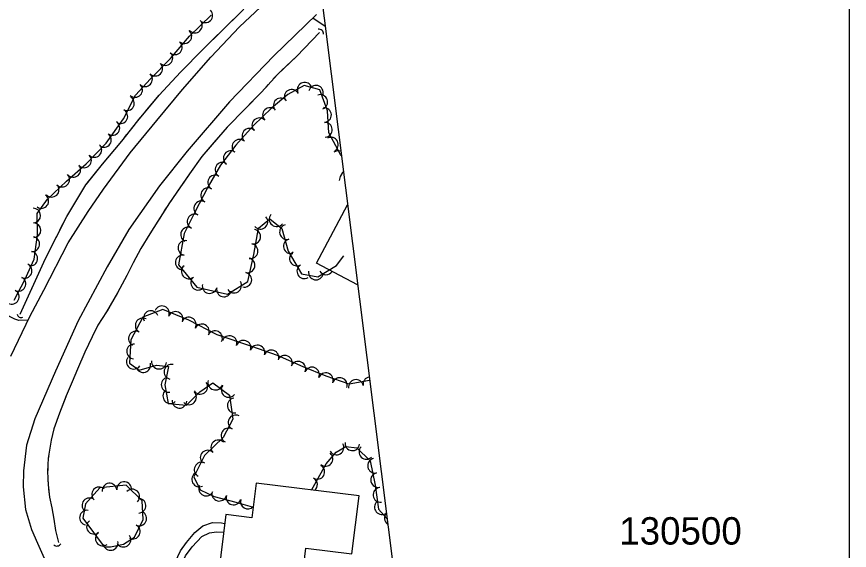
# Model space of a CAD drawing. Extents: x 353423 to 364002, y 127000 to 201942.
# Drawn here: x 363044.9 to 363500, y 130500.6 to 130792.5 of the extents above; entities that cross this region are included whole.
import ezdxf

# ---------------------------------------------------------------- set-up
doc = ezdxf.new("R2010")
doc.units = 0
for name, color, linetype in [('E_DTM_SlopeBottom', 7, 'Continuous'), ('E_DTM_SlopeTop', 7, 'Continuous'), ('E_FEN_Generic', 7, 'Continuous'), ('E_LAND_TreeLine', 7, 'Continuous'), ('E_MISCPROP', 7, 'Continuous'), ('E_RDWY_Gravel', 7, 'Continuous'), ('E_STRUCT_WingWall', 7, 'Continuous'), ('E_WTR_FlowLine', 7, 'Continuous')]:
    doc.layers.add(name, color=color, linetype=linetype)

msp = doc.modelspace()

# ---------------------------------------------------------------- linework, layer by layer
at = {"layer": 'E_DTM_SlopeBottom'}
for centre, radius, start, end in [((363210.04, 130783.21), 2.48, 353.1139, 99.3535), ((363047.3, 130630.08), 2.16, 189.0614, 295.301), ((363066.92, 130505.32), 2.35, 224.2143, 330.4538)]:
    msp.add_arc(centre, radius, start, end, dxfattribs=at)
at = {"layer": 'E_DTM_SlopeTop'}
for points in [[(363041.64, 130606.77), (363052.07, 130628.6), (363059.75, 130642.87), (363073.09, 130668.79), (363083.92, 130685.9), (363092.37, 130698.11), (363106.96, 130717.97), (363121.47, 130735.78), (363135.53, 130752.74), (363150.94, 130770.34), (363166.68, 130786.93), (363186.78, 130805.97)], [(363041.64, 130606.77), (363052.07, 130628.6), (363059.75, 130642.87), (363073.09, 130668.79), (363083.92, 130685.9), (363092.37, 130698.11), (363106.96, 130717.97), (363121.47, 130735.78), (363135.53, 130752.74), (363150.94, 130770.34), (363166.68, 130786.93), (363186.78, 130805.97)], [(363208.73, 130793.66), (363185.45, 130771.16), (363161.25, 130745.95), (363138.07, 130719.01), (363122.92, 130699.93), (363106.17, 130676.06), (363094.41, 130655.65), (363078.53, 130626.07), (363066.05, 130598.66), (363054.78, 130572.46), (363050.25, 130558.13), (363048.67, 130544.13), (363048.46, 130535.41), (363049.77, 130522.92), (363052.94, 130511.94), (363056.16, 130504.49), (363059.89, 130496.24)], [(363208.73, 130793.66), (363185.45, 130771.16), (363161.25, 130745.95), (363138.07, 130719.01), (363122.92, 130699.93), (363106.17, 130676.06), (363094.41, 130655.65), (363078.53, 130626.07), (363066.05, 130598.66), (363054.78, 130572.46), (363050.25, 130558.13), (363048.67, 130544.13), (363048.46, 130535.41), (363049.77, 130522.92), (363052.94, 130511.94), (363056.16, 130504.49), (363059.89, 130496.24)]]:
    msp.add_lwpolyline(points, dxfattribs=at)
at = {"layer": 'E_FEN_Generic'}
for points in [[(363043.58, 130637.39), (363049.34, 130648.62), (363054.39, 130659.83), (363056.25, 130673.18), (363056.01, 130684.84), (363061.69, 130692.75), (363072.02, 130702.61), (363082.78, 130711.97), (363093.83, 130723.24), (363103.18, 130736.63), (363109.77, 130749.51), (363118.09, 130758.5), (363128.92, 130769.7), (363139.28, 130781.82), (363151.12, 130793.38)], [(363222.32, 130716.58), (363221.91, 130717.1), (363215.53, 130729), (363214.83, 130740.92), (363210.65, 130752.51), (363202.05, 130754.81), (363192.99, 130749.88), (363184.24, 130742.54), (363174.32, 130732.94), (363164.64, 130722.31), (363156.35, 130711.25), (363149.6, 130699.56), (363142.14, 130685.24), (363136.44, 130673.84), (363133.26, 130656.71), (363143.32, 130644.62), (363160.18, 130640.69), (363171.25, 130647.69), (363174.48, 130662.38), (363177.12, 130676.81), (363183.24, 130681.97), (363189.88, 130676.69), (363193.27, 130664.24), (363200.47, 130651.88), (363209.53, 130650.24), (363219.69, 130656.37), (363223.76, 130661.76)], [(363237.78, 130593.5), (363226.54, 130591.42), (363214.06, 130595.82), (363201.52, 130601.04), (363187.52, 130607.17), (363173.35, 130612.17), (363154.38, 130618.44), (363138.95, 130626.46), (363124.69, 130632.33), (363113.74, 130628.18), (363107.32, 130615.78), (363106.52, 130602.9), (363111.85, 130599.09), (363121.25, 130601.85), (363127.94, 130601.17), (363125.79, 130591.13), (363127.66, 130580.84), (363137.77, 130580.02), (363144.97, 130587.37), (363152.03, 130592.25), (363161.11, 130585.42), (363163.02, 130572.32), (363157.72, 130562.38), (363147.48, 130552.53), (363141.62, 130540.79), (363145.14, 130533.62), (363152.9, 130530.13), (363164.69, 130526.99), (363173.6, 130524.47), (363174.11, 130524.43)], [(363205.99, 130533.58), (363207.8, 130536.8), (363214.1, 130547.92), (363219.54, 130554.32), (363224.73, 130557.46), (363230.77, 130556.75), (363238.02, 130549.54), (363240.89, 130536.22), (363242.64, 130523.12), (363247.26, 130518.1)], [(363092.67, 130502.61), (363096.12, 130502.48), (363103.29, 130504.02), (363109.24, 130507.87), (363113.92, 130517.51), (363113.41, 130527.68), (363104.65, 130536.33), (363090.31, 130534.82), (363082.53, 130526.03), (363081.06, 130518.12), (363092.67, 130502.61)]]:
    msp.add_lwpolyline(points, dxfattribs=at)
for centre, radius, start, end in [((363147.99, 130793.24), 4, 224.3024, 44.2871), ((363142.27, 130787.66), 4, 224.3024, 44.2871), ((363136.53, 130781.82), 4, 229.4901, 49.4748), ((363131.34, 130775.75), 4, 229.4901, 49.4748), ((363126.14, 130769.84), 4, 225.9569, 45.9416), ((363120.58, 130764.09), 4, 225.9569, 45.9416), ((363115.03, 130758.28), 4, 227.2314, 47.216), ((363202.29, 130752.54), 4.03, 28.5601, 208.5447), ((363109.6, 130752.41), 4, 227.2314, 47.216), ((363195.21, 130748.68), 4.03, 28.5601, 208.5447), ((363208.44, 130750.92), 4.03, 345.058, 165.0427), ((363105.18, 130745.13), 4, 242.9184, 62.9031), ((363189.22, 130743.97), 4.03, 39.9964, 219.9811), ((363210.82, 130745.83), 4.03, 289.8594, 109.844), ((363183.32, 130738.71), 4.03, 44.0748, 224.0595), ((363212.85, 130738.72), 4.03, 273.3516, 93.3362), ((363101.54, 130738.01), 4, 242.9184, 62.9031), ((363097.17, 130731.67), 4, 235.0892, 55.0739), ((363177.52, 130733.11), 4.03, 44.0748, 224.0595), ((363213.32, 130730.67), 4.03, 273.3516, 93.3362), ((363092.59, 130725.11), 4, 235.0892, 55.0739), ((363172.08, 130727.35), 4.03, 47.6669, 227.6516), ((363166.65, 130721.39), 4.03, 47.6669, 227.6516), ((363216.63, 130722.48), 4.03, 298.1822, 118.1669), ((363087.32, 130719.59), 4, 225.5467, 45.5313), ((363161.9, 130715.13), 4.03, 53.1809, 233.1656), ((363220.76, 130715.15), 4.03, 71.7973, 128.2205), ((363081.72, 130713.88), 4, 225.5467, 45.5313), ((363075.84, 130708.71), 4, 221.05, 41.0346), ((363157.37, 130708.78), 4.03, 60.0158, 240.0005), ((363069.77, 130703.35), 4, 223.6653, 43.65), ((363153.34, 130701.8), 4.03, 60.0158, 240.0005), ((363063.98, 130697.83), 4, 223.6653, 43.65), ((363149.51, 130694.81), 4.03, 62.4667, 242.4514), ((363058.34, 130691.67), 4, 234.3251, 54.3098), ((363145.78, 130687.67), 4.03, 62.4667, 242.4514), ((363053.94, 130683.71), 4, 271.2124, 91.1971), ((363142.14, 130680.52), 4.03, 63.4748, 243.4594), ((363178.06, 130680.36), 4.03, 220.1608, 40.1454), ((363186.95, 130681.72), 4.03, 141.5378, 321.5224), ((363054.11, 130675.72), 4, 271.2124, 91.1971), ((363192.61, 130674.7), 4.03, 105.2387, 285.2233), ((363138.54, 130673.31), 4.03, 63.4748, 243.4594), ((363174.14, 130672.22), 4.03, 259.6392, 79.6239), ((363053.43, 130668.11), 4, 262.0896, 82.0743), ((363137.13, 130665.98), 4.03, 79.4686, 259.4533), ((363194.73, 130666.92), 4.03, 105.2387, 285.2233), ((363172.69, 130664.29), 4.03, 259.6392, 79.6239), ((363052.33, 130660.19), 4, 262.0896, 82.0743), ((363135.65, 130658.05), 4.03, 79.4686, 259.4533), ((363171.02, 130656.48), 4.03, 257.5809, 77.5656), ((363198.04, 130660.24), 4.03, 120.2381, 300.2228), ((363049.23, 130653.46), 4, 245.7072, 65.6919), ((363138.91, 130653.21), 4.03, 129.7745, 309.7592), ((363202.1, 130653.27), 4.03, 120.2381, 300.2228), ((363169.29, 130648.61), 4.03, 257.5809, 77.5656), ((363208.4, 130652.59), 4.03, 169.7301, 349.7148), ((363214.03, 130655.42), 4.03, 211.1138, 324.957), ((363045.82, 130646.35), 4, 242.8704, 62.8551), ((363144.07, 130647.02), 4.03, 129.7745, 309.7592), ((363163.71, 130645.42), 4.03, 212.3071, 32.2917), ((363042.17, 130639.23), 4, 242.8704, 62.8551), ((363150.32, 130645.16), 4.03, 166.9019, 346.8866), ((363158.17, 130643.33), 4.03, 166.9019, 346.8866), ((363124.23, 130630.24), 4.04, 337.6217, 157.6063), ((363118.24, 130627.62), 4.04, 20.7761, 200.7608), ((363131.69, 130627.17), 4.04, 337.6217, 157.6063), ((363138.94, 130624.08), 4.04, 332.5528, 152.5374), ((363113.75, 130623.6), 4.04, 62.6149, 242.5996), ((363146.1, 130620.36), 4.04, 332.5528, 152.5374), ((363110.04, 130616.43), 4.04, 62.6149, 242.5996), ((363153.26, 130616.64), 4.04, 332.5528, 152.5374), ((363161.22, 130613.95), 4.04, 341.7033, 161.688), ((363168.88, 130611.42), 4.04, 341.7033, 161.688), ((363109.04, 130609.42), 4.04, 86.4681, 266.4528), ((363176.48, 130608.82), 4.04, 340.5803, 160.565), ((363184.09, 130606.14), 4.04, 340.5803, 160.565), ((363108.89, 130603.8), 4.04, 144.4832, 324.4679), ((363191.41, 130603.16), 4.04, 336.3607, 156.3454), ((363114.06, 130601.94), 4.04, 196.3474, 16.3321), ((363122.66, 130603.83), 4.04, 174.1919, 354.1766), ((363129.47, 130598.24), 4.04, 77.9468, 257.9315), ((363198.81, 130599.92), 4.04, 336.3607, 156.3454), ((363206.28, 130596.77), 4.04, 337.4277, 157.4124), ((363213.85, 130593.66), 4.04, 340.5897, 160.5744), ((363127.93, 130591.16), 4.04, 100.3032, 280.2879), ((363145.2, 130590.09), 4.04, 214.6674, 34.6521), ((363153.45, 130592.36), 4.04, 162.1984, 342.1831), ((363221.46, 130590.98), 4.04, 340.5897, 160.5744), ((363230.29, 130589.97), 4.04, 10.4904, 190.4751), ((363238.23, 130591.44), 4.04, 99.7457, 190.4751), ((363128.84, 130585), 4.04, 132.4593, 312.4439), ((363139.03, 130584.32), 4.04, 225.5904, 45.5751), ((363160.73, 130588.35), 4.04, 143.0863, 323.071), ((363133.84, 130582.46), 4.04, 175.3346, 355.3193), ((363164.06, 130579.79), 4.04, 98.2644, 278.2491), ((363164.49, 130570.59), 4.04, 61.9564, 241.9411), ((363160.7, 130563.47), 4.04, 61.9564, 241.9411), ((363155.07, 130556.9), 4.04, 43.9124, 223.8971), ((363149.26, 130551.31), 4.04, 43.9124, 223.8971), ((363219.67, 130556.85), 4.02, 211.2417, 31.2264), ((363228.34, 130559.16), 4.02, 173.2659, 353.2506), ((363236.04, 130554.48), 4.02, 135.1939, 315.1786), ((363213.65, 130550.64), 4.02, 229.6379, 49.6226), ((363240.74, 130546.9), 4.02, 102.1479, 282.1326), ((363145.96, 130544.75), 4.04, 63.4543, 243.439), ((363209.19, 130543.52), 4.02, 240.4608, 60.4455), ((363144.65, 130539.4), 4.04, 116.13, 296.1147), ((363242.43, 130539.05), 4.02, 102.1479, 282.1326), ((363095.62, 130533.26), 4.03, 6.0119, 185.9966), ((363103.63, 130534.1), 4.03, 6.0119, 185.9966), ((363205.22, 130536.51), 4.02, 308.424, 60.7952), ((363089.94, 130531.23), 4.03, 48.5108, 228.4955), ((363108.01, 130530.05), 4.03, 315.3598, 135.3444), ((363148.43, 130534.45), 4.04, 155.8517, 335.8364), ((363155.59, 130531.6), 4.04, 165.092, 345.0767), ((363243.71, 130530.95), 4.02, 97.6146, 277.5993), ((363084.61, 130525.2), 4.03, 48.5108, 228.4955), ((363111.43, 130525.04), 4.03, 272.8788, 92.8635), ((363163.39, 130529.53), 4.04, 165.092, 345.0767), ((363171.2, 130527.34), 4.04, 164.1778, 316.6622), ((363244.47, 130524.24), 4.02, 132.6336, 307.0009), ((363083.27, 130518.47), 4.03, 79.4506, 259.4352), ((363111.85, 130518.06), 4.03, 244.1027, 64.0873), ((363249.91, 130518.32), 4.02, 138.6661, 235.6579), ((363087.12, 130513.54), 4.03, 126.8167, 306.8013), ((363108.33, 130510.82), 4.03, 244.1027, 64.0873), ((363091.94, 130507.09), 4.03, 126.8167, 306.8013), ((363096.24, 130504.66), 4.03, 192.1062, 12.0909), ((363103.23, 130506.49), 4.03, 212.9249, 32.9096)]:
    msp.add_arc(centre, radius, start, end, dxfattribs=at)
at = {"layer": 'E_LAND_TreeLine'}
msp.add_line((363500, 129000), (363500, 131500), dxfattribs=at)
at = {"layer": 'E_MISCPROP'}
for points in [[(363206.8, 130791.79), (363213.44, 130787.26)], [(363223.42, 130707.79), (363222.99, 130707.29), (363221.76, 130705.17), (363221.05, 130702.86)], [(363051.05, 130626.47), (363046.09, 130626.3), (363043.83, 130627.14), (363041.22, 130628.26), (363023.45, 130638.46), (362983.88, 130660.96)], [(363128.73, 130488.22), (363134.35, 130500.41), (363137.66, 130504.82), (363142.3, 130510.39), (363146.56, 130514.01), (363151.84, 130515.84), (363156.82, 130515.7), (363158.5, 130515.34)], [(363132.43, 130487.5), (363137.18, 130497.55), (363140.75, 130502.52), (363146.06, 130508.23), (363150.24, 130510.25), (363154.02, 130510.79), (363157.91, 130510.53)]]:
    msp.add_lwpolyline(points, dxfattribs=at)
at = {"layer": 'E_RDWY_Gravel'}
msp.add_lwpolyline([(363154.37, 131257.35), (363384.15, 129428.67)], dxfattribs=at)
at = {"layer": 'E_STRUCT_WingWall'}
for points in [[(363046.81, 130629.76), (363060.62, 130660.26), (363072.19, 130683.22), (363082.69, 130700.55), (363091.74, 130711.79), (363102.31, 130724.46), (363111.09, 130735.55), (363122.8, 130749.58), (363134.38, 130762.17), (363146.8, 130774.67), (363167.69, 130795.42), (363198.34, 130828.95), (363206.98, 130838.63)], [(363161.98, 130789.74), (363163.4, 130791.15)], [(363210.37, 130783.77), (363197.92, 130770.85), (363187.36, 130760.96), (363178.7, 130751.27), (363169.68, 130742.11), (363159.84, 130732.13), (363155.13, 130726.64), (363146.16, 130715.96), (363139.39, 130706.63), (363128.4, 130690.74), (363121.99, 130680.61), (363117.64, 130673.7), (363112.8, 130665.71), (363108.59, 130657.92), (363105.09, 130650.88), (363100.03, 130641.54), (363094.01, 130631), (363089.29, 130623.82), (363086.1, 130617.42), (363082.04, 130609.05), (363078.1, 130599.79), (363075.24, 130592.82), (363071.93, 130585.11), (363068.33, 130575.58), (363065.15, 130567.05), (363063.74, 130560.88), (363062.16, 130550.96), (363061.79, 130543.82), (363062.04, 130536.44), (363062.88, 130529.77), (363064.07, 130523.81), (363065.22, 130517.74), (363066.1, 130511.44), (363067.78, 130504.93)], [(363134.35, 130762.14), (363134.38, 130762.17), (363146.8, 130774.67), (363154.87, 130782.68)], [(363157.71, 130785.51), (363159.13, 130786.92)], [(363210.37, 130783.77), (363197.92, 130770.85), (363189.36, 130762.83)], [(363115.16, 130740.43), (363122.8, 130749.58), (363134.35, 130762.14)], [(363186.46, 130759.95), (363185.1, 130758.43)], [(363182.39, 130755.39), (363181.03, 130753.87)], [(363178.29, 130750.85), (363176.85, 130749.4)], [(363173.99, 130746.48), (363169.68, 130742.11), (363159.84, 130732.13), (363155.13, 130726.64), (363153.73, 130724.97)], [(363111.32, 130735.83), (363112.6, 130737.36)], [(363107.59, 130731.14), (363108.83, 130732.7)], [(363103.87, 130726.43), (363105.11, 130728)], [(363153.73, 130724.97), (363146.16, 130715.96), (363139.39, 130706.63), (363135.84, 130701.5)], [(363083.01, 130700.96), (363091.74, 130711.79), (363101.36, 130723.33)], [(363068.52, 130675.93), (363072.19, 130683.22), (363082.69, 130700.55), (363083.01, 130700.96)], [(363133.52, 130698.15), (363132.36, 130696.47)], [(363130.04, 130693.11), (363128.88, 130691.43)], [(363126.66, 130688), (363125.57, 130686.27)], [(363123.39, 130682.82), (363121.99, 130680.61), (363117.64, 130673.7), (363112.8, 130665.71), (363108.59, 130657.92), (363108.35, 130657.43)], [(363065.82, 130670.58), (363066.72, 130672.36)], [(363063.12, 130665.22), (363064.02, 130667.01)], [(363060.44, 130659.86), (363060.62, 130660.26), (363061.32, 130661.65)], [(363046.81, 130629.76), (363058.79, 130656.21)], [(363108.35, 130657.43), (363105.09, 130650.88), (363100.03, 130641.54), (363094.25, 130631.43)], [(363092.04, 130628), (363090.92, 130626.3)], [(363088.8, 130622.82), (363087.89, 130621)], [(363086.07, 130617.35), (363085.17, 130615.51)], [(363083.39, 130611.82), (363082.04, 130609.05), (363078.1, 130599.79), (363075.24, 130592.82), (363071.93, 130585.11), (363071.75, 130584.64)], [(363071.75, 130584.64), (363068.33, 130575.58), (363065.15, 130567.05), (363063.74, 130560.88), (363063.03, 130556.43)], [(363062.39, 130552.39), (363062.16, 130550.96), (363062.13, 130550.36)], [(363061.91, 130546.27), (363061.81, 130544.23)], [(363061.91, 130540.14), (363061.98, 130538.1)], [(363062.34, 130534.02), (363062.88, 130529.77), (363064.07, 130523.81), (363065.22, 130517.74), (363066.1, 130511.44), (363067.78, 130504.93)]]:
    msp.add_lwpolyline(points, dxfattribs=at)
at = {"layer": 'E_WTR_FlowLine'}
msp.add_lwpolyline([(363231.22, 130645.78), (363208.78, 130657.62), (363225.7, 130689.68)], dxfattribs=at)
msp.add_lwpolyline([(363231.98, 130530.39), (363175.69, 130537.29), (363173.38, 130518.47), (363159.1, 130520.22), (363155.1, 130487.57), (363200.56, 130482), (363202.99, 130501.82), (363228.1, 130498.74)], close=True, dxfattribs=at)

# ---------------------------------------------------------------- texts
at = {"layer": 'E_LAND_TreeLine'}
msp.add_text('  130500  ', height=15, dxfattribs=at).set_placement((363363.11, 130503.75))

doc.saveas('drawing.dxf')
